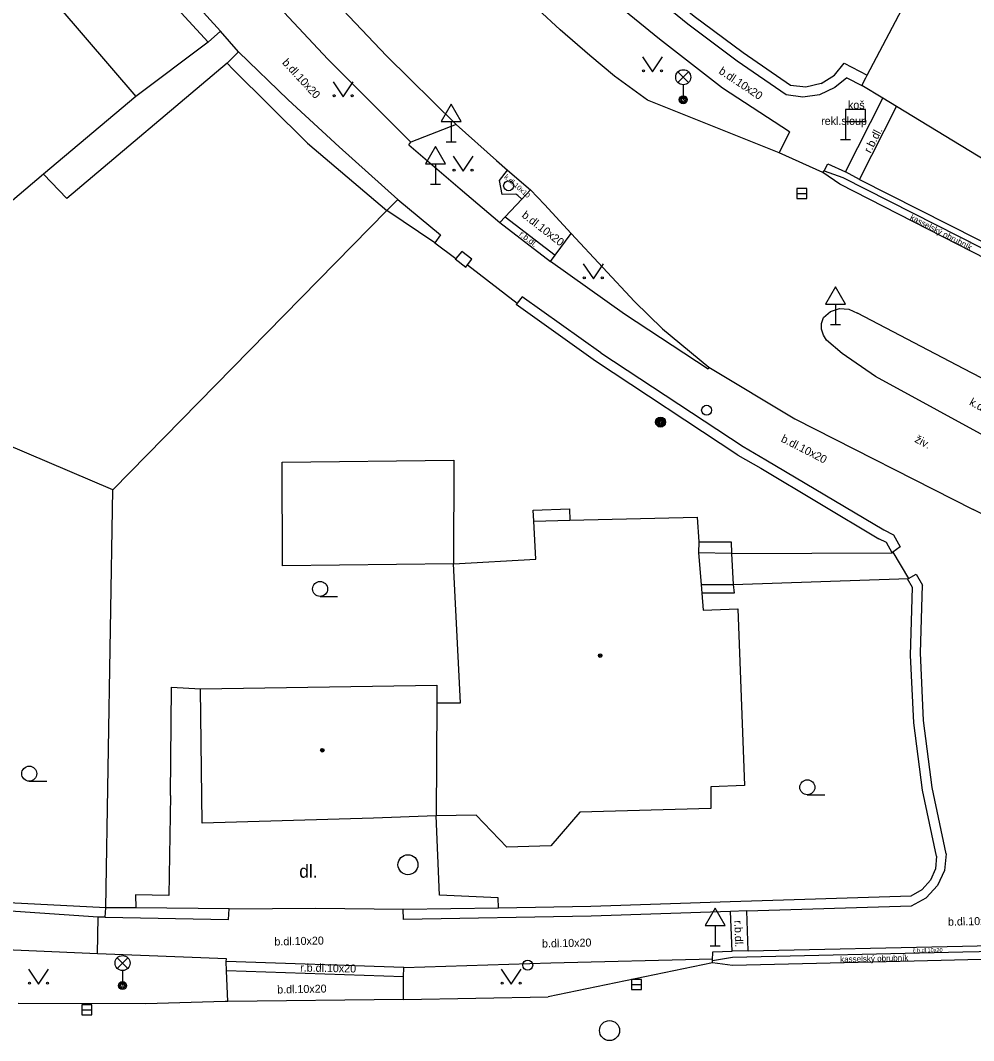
# Model space of a CAD drawing. Extents: x -600309 to -598967, y -1161267 to -1160292.
# Drawn here: x -599869.3 to -599821.6, y -1160619.7 to -1160568.7 of the extents above; entities that cross this region are included whole.
import ezdxf

# ---------------------------------------------------------------- set-up
doc = ezdxf.new("R2010")
doc.units = 0
for name, color, linetype in [('Level 10', 7, 'Continuous'), ('Level 11', 7, 'Continuous'), ('Level 25', 7, 'Continuous'), ('Level 27', 7, 'Continuous'), ('Level 28', 7, 'Continuous'), ('Level 33', 7, 'Continuous'), ('Level 34', 7, 'Continuous'), ('Level 36', 7, 'Continuous'), ('Level 39', 7, 'Continuous'), ('Level 40', 7, 'Continuous'), ('Level 42', 7, 'Continuous'), ('Level 5', 7, 'Continuous'), ('Level 51', 7, 'Continuous'), ('Level 7', 7, 'Continuous'), ('Level 8', 7, 'Continuous')]:
    doc.layers.add(name, color=color, linetype=linetype)

msp = doc.modelspace()

# ---------------------------------------------------------------- linework, layer by layer
at = {"layer": 'Level 10'}
for points in [[(-599853.91, -1160570.69), (-599857.06, -1160567.28), (-599857.57, -1160566.72), (-599861.91, -1160561.76), (-599865.24, -1160557.52)], [(-599840.81, -1160570.5), (-599842.3, -1160569.21), (-599843.42, -1160568.19), (-599843.75, -1160567.88)], [(-599831.36, -1160575.36), (-599837.94, -1160572.74), (-599839.58, -1160571.54), (-599840.81, -1160570.5)], [(-599847.49, -1160573.95), (-599849.76, -1160574.84), (-599853.91, -1160570.69)], [(-599847.49, -1160573.95), (-599845.47, -1160575.74)], [(-599829.18, -1160576.35), (-599831.36, -1160575.36)], [(-599845.47, -1160575.74), (-599844.92, -1160576.23), (-599843.78, -1160577.22), (-599843.08, -1160577.95), (-599841.74, -1160579.39), (-599838.59, -1160582.79), (-599837.18, -1160584.16), (-599834.87, -1160586.08), (-599830.58, -1160588.66)], [(-599820.25, -1160581.07), (-599828.32, -1160576.93), (-599829.18, -1160576.35)], [(-599829.15, -1160583.6), (-599828.79, -1160583.29), (-599828.35, -1160583.14), (-599827.88, -1160583.17), (-599827.45, -1160583.37)], [(-599828.99, -1160584.72), (-599829.15, -1160584.47), (-599829.24, -1160584.18), (-599829.24, -1160583.89), (-599829.15, -1160583.6)], [(-599811.45, -1160591.68), (-599816.8, -1160588.93), (-599822.13, -1160586.16), (-599827.45, -1160583.37)], [(-599812.39, -1160594.01), (-599820.39, -1160589.91), (-599826.54, -1160586.55), (-599828.21, -1160585.39), (-599828.99, -1160584.72)], [(-599830.58, -1160588.66), (-599821.67, -1160593.19)], [(-599813.62, -1160597.28), (-599814.28, -1160596.95), (-599821.67, -1160593.19)], [(-599804.7, -1160616.79), (-599815.53, -1160615.42), (-599816.55, -1160615.56), (-599824.61, -1160615.76), (-599833.69, -1160615.97), (-599834.68, -1160615.85), (-599842.9, -1160617.54)], [(-599850.12, -1160617.68), (-599858.9, -1160617.78), (-599859.03, -1160617.78), (-599863, -1160617.89), (-599869.37, -1160617.88)], [(-599850.12, -1160617.68), (-599842.9, -1160617.54)]]:
    msp.add_lwpolyline(points, dxfattribs=at)
at = {"layer": 'Level 11'}
for points in [[(-599863.46, -1160556.17), (-599859.08, -1160561.55), (-599855.9, -1160565.2), (-599853.77, -1160567.56), (-599850.97, -1160570.52), (-599847.49, -1160573.95)], [(-599830.84, -1160574.31), (-599834.18, -1160572.14), (-599837.34, -1160569.69), (-599840.544, -1160567.056), (-599841.61, -1160566.18)], [(-599859.88, -1160569.84), (-599863.5, -1160572.55)], [(-599858.93, -1160570.88), (-599866.95, -1160577.65), (-599868.1, -1160576.43)], [(-599819.04, -1160576.98), (-599825.5, -1160573.05), (-599826.17, -1160572.64), (-599827.2199, -1160572)], [(-599828.05, -1160576.32), (-599826.17, -1160572.64)], [(-599827.34, -1160576.7), (-599825.5, -1160573.05)], [(-599830.84, -1160574.31), (-599831.36, -1160575.36)], [(-599849.86, -1160574.97), (-599849.76, -1160574.84)], [(-599849.86, -1160574.97), (-599847.3, -1160577.16)], [(-599829.11, -1160576.26), (-599828.93, -1160575.91)], [(-599828.93, -1160575.91), (-599828.05, -1160576.32)], [(-599844.41, -1160577.5), (-599844.52, -1160577.43), (-599845.2, -1160577.44), (-599845.33, -1160576.74), (-599844.92, -1160576.23)], [(-599829.18, -1160576.35), (-599829.11, -1160576.26)], [(-599829.11, -1160576.26), (-599828.17, -1160576.59), (-599820.07, -1160580.72), (-599812.9, -1160584.4), (-599812.06, -1160584.95)], [(-599827.34, -1160576.7), (-599828.05, -1160576.32)], [(-599847.3, -1160577.16), (-599845.31, -1160578.85), (-599845.04, -1160578.56), (-599844.21, -1160577.68)], [(-599827.34, -1160576.7), (-599819.93, -1160580.44), (-599811.87, -1160584.58), (-599812.06, -1160584.95)], [(-599844.21, -1160577.68), (-599844.41, -1160577.5)], [(-599844.21, -1160577.68), (-599843.78, -1160577.22)], [(-599845.04, -1160578.56), (-599842.55, -1160580.48)], [(-599845.31, -1160578.85), (-599842.78, -1160580.8)], [(-599834.87, -1160586.08), (-599834.91, -1160586.18), (-599839.09, -1160583.43), (-599842.78, -1160580.8), (-599842.55, -1160580.48), (-599841.74, -1160579.39)], [(-599847.62, -1160595.9), (-599856.17, -1160596), (-599856.18, -1160590.82), (-599847.61, -1160590.73), (-599847.62, -1160595.9)], [(-599843.64, -1160593.23), (-599841.83, -1160593.1599)], [(-599843.61, -1160593.78), (-599843.64, -1160593.23)], [(-599841.83, -1160593.1599), (-599841.81, -1160593.73)], [(-599835.37, -1160594.8), (-599833.75, -1160594.81)], [(-599833.75, -1160594.81), (-599833.74, -1160595.38)], [(-599833.74, -1160595.38), (-599835.38, -1160595.36)], [(-599833.74, -1160595.38), (-599825.72, -1160595.35)], [(-599833.74, -1160595.38), (-599833.65, -1160596.94)], [(-599835.26, -1160596.93), (-599833.65, -1160596.94)], [(-599833.65, -1160596.94), (-599824.89, -1160596.63)], [(-599833.65, -1160596.94), (-599833.61, -1160597.37)], [(-599833.61, -1160597.37), (-599835.2199, -1160597.37)], [(-599861.76, -1160607.48), (-599861.72, -1160602.06), (-599860.26, -1160602.15)], [(-599861.76, -1160607.48), (-599861.85, -1160612.48), (-599863.52, -1160612.45), (-599863.49, -1160613.1)], [(-599845.37, -1160613.09), (-599845.4, -1160612.59), (-599848.32, -1160612.47), (-599848.49, -1160608.5)], [(-599832.91, -1160615.24), (-599833.71, -1160615.26), (-599833.78, -1160613.28)], [(-599832.91, -1160615.24), (-599832.98, -1160613.25)], [(-599865.41, -1160615.39), (-599865.38, -1160613.56)], [(-599832.91, -1160615.24), (-599822.2, -1160615.01), (-599815.55, -1160614.86), (-599815.52, -1160615.28)], [(-599858.97, -1160615.65), (-599865.41, -1160615.39), (-599872.67, -1160615.07)], [(-599834.68, -1160615.72), (-599833.68, -1160615.56), (-599822.18, -1160615.3), (-599816.52, -1160615.18), (-599815.52, -1160615.28)], [(-599834.68, -1160615.72), (-599834.67, -1160615.29), (-599833.71, -1160615.26)], [(-599858.9, -1160617.78), (-599858.96, -1160616.25), (-599858.98, -1160615.78), (-599858.97, -1160615.65)], [(-599850.1, -1160616.07), (-599858.98, -1160615.78)], [(-599850.12, -1160617.68), (-599850.13, -1160616.54), (-599850.1, -1160616.07), (-599842.77, -1160615.85)], [(-599842.77, -1160615.85), (-599834.68, -1160615.64)], [(-599834.68, -1160615.85), (-599834.68, -1160615.64)], [(-599850.13, -1160616.54), (-599858.96, -1160616.25)]]:
    msp.add_lwpolyline(points, dxfattribs=at)
at = {"layer": 'Level 25'}
for radius in [0.25, 0.2, 0.15, 0.1, 0.05]:
    msp.add_circle((-599837.28, -1160588.82), radius, dxfattribs=at)
at = {"layer": 'Level 27'}
for p, q in [((-599830.48, -1160577.4), (-599829.98, -1160577.4)), ((-599838.74, -1160616.93), (-599838.24, -1160616.93)), ((-599866.19, -1160618.2), (-599865.69, -1160618.2))]:
    msp.add_line(p, q, dxfattribs=at)
for points in [[(-599830.48, -1160577.65), (-599829.98, -1160577.65), (-599829.98, -1160577.15), (-599830.48, -1160577.15)], [(-599838.74, -1160617.18), (-599838.24, -1160617.18), (-599838.24, -1160616.68), (-599838.74, -1160616.68)], [(-599866.19, -1160618.45), (-599865.69, -1160618.45), (-599865.69, -1160617.95), (-599866.19, -1160617.95)]]:
    msp.add_lwpolyline(points, close=True, dxfattribs=at)
for centre in [(-599849.9, -1160610.94), (-599839.83, -1160619.23)]:
    msp.add_circle(centre, 0.5, dxfattribs=at)
at = {"layer": 'Level 28'}
for centre in [(-599844.87, -1160577.01), (-599834.98, -1160588.23), (-599843.92, -1160615.96)]:
    msp.add_circle(centre, 0.25, dxfattribs=at)
at = {"layer": 'Level 33'}
for p, q in [((-599836.415, -1160571.85), (-599835.885, -1160571.32)), ((-599836.415, -1160571.32), (-599835.885, -1160571.85)), ((-599836.15, -1160571.96), (-599836.15, -1160572.71)), ((-599864.425, -1160616.12), (-599863.895, -1160615.59)), ((-599864.425, -1160615.59), (-599863.895, -1160616.12)), ((-599864.16, -1160616.23), (-599864.16, -1160616.98))]:
    msp.add_line(p, q, dxfattribs=at)
for centre, radius in [((-599836.15, -1160571.585), 0.375), ((-599836.15, -1160572.71), 0.2), ((-599836.15, -1160572.71), 0.1445), ((-599836.15, -1160572.71), 0.0876), ((-599864.16, -1160615.855), 0.375), ((-599864.16, -1160616.98), 0.2), ((-599864.16, -1160616.98), 0.1445), ((-599864.16, -1160616.98), 0.0876)]:
    msp.add_circle(centre, radius, dxfattribs=at)
at = {"layer": 'Level 34'}
for p, q in [((-599847.75, -1160573.792), (-599847.75, -1160574.81)), ((-599828.05, -1160573.8), (-599828.05, -1160574.7)), ((-599848, -1160574.81), (-599847.5, -1160574.81)), ((-599828.3, -1160574.7), (-599827.8, -1160574.7)), ((-599848.53, -1160575.912), (-599848.53, -1160576.93)), ((-599848.78, -1160576.93), (-599848.28, -1160576.93)), ((-599828.55, -1160582.922), (-599828.55, -1160583.94)), ((-599828.8, -1160583.94), (-599828.3, -1160583.94)), ((-599834.55, -1160613.982), (-599834.55, -1160615)), ((-599834.8, -1160615), (-599834.3, -1160615))]:
    msp.add_line(p, q, dxfattribs=at)
for points in [[(-599848.25, -1160573.792), (-599847.25, -1160573.792), (-599847.75, -1160572.926)], [(-599828.05, -1160573.8), (-599827.05, -1160573.8), (-599827.05, -1160573.2), (-599828.05, -1160573.2)], [(-599849.03, -1160575.912), (-599848.03, -1160575.912), (-599848.53, -1160575.046)], [(-599829.05, -1160582.922), (-599828.05, -1160582.922), (-599828.55, -1160582.056)], [(-599835.05, -1160613.982), (-599834.05, -1160613.982), (-599834.55, -1160613.116)]]:
    msp.add_lwpolyline(points, close=True, dxfattribs=at)
at = {"layer": 'Level 36'}
for p, q in [((-599854.29, -1160597.5349), (-599853.415, -1160597.5349)), ((-599868.82, -1160606.765), (-599867.945, -1160606.765)), ((-599829.95, -1160607.445), (-599829.075, -1160607.445))]:
    msp.add_line(p, q, dxfattribs=at)
for points in [[(-599838.19, -1160570.57), (-599837.69, -1160571.32), (-599837.19, -1160570.57)], [(-599853.64, -1160571.81), (-599853.14, -1160572.56), (-599852.64, -1160571.81)], [(-599847.65, -1160575.53), (-599847.15, -1160576.28), (-599846.65, -1160575.53)], [(-599841.14, -1160580.91), (-599840.64, -1160581.66), (-599840.14, -1160580.91)], [(-599868.86, -1160616.16), (-599868.36, -1160616.91), (-599867.86, -1160616.16)], [(-599845.24, -1160616.16), (-599844.74, -1160616.91), (-599844.24, -1160616.16)]]:
    msp.add_lwpolyline(points, dxfattribs=at)
for centre, radius in [((-599838.1402, -1160571.2698), 0.05), ((-599837.2408, -1160571.2698), 0.05), ((-599853.5902, -1160572.5098), 0.05), ((-599852.6908, -1160572.5098), 0.05), ((-599847.6002, -1160576.2298), 0.05), ((-599846.7008, -1160576.2298), 0.05), ((-599841.0902, -1160581.6098), 0.05), ((-599840.1908, -1160581.6098), 0.05), ((-599854.2901, -1160597.1598), 0.375), ((-599868.8201, -1160606.3899), 0.375), ((-599829.9501, -1160607.0699), 0.375), ((-599868.8102, -1160616.8598), 0.05), ((-599867.9108, -1160616.8598), 0.05), ((-599845.1902, -1160616.8598), 0.05), ((-599844.2908, -1160616.8598), 0.05)]:
    msp.add_circle(centre, radius, dxfattribs=at)
at = {"layer": 'Level 39'}
for centre, radius in [((-599840.3, -1160600.49), 0.09), ((-599840.3, -1160600.49), 0.0398), ((-599854.18, -1160605.2199), 0.09), ((-599854.18, -1160605.2199), 0.0398)]:
    msp.add_circle(centre, radius, dxfattribs=at)
at = {"layer": 'Level 5'}
for points in [[(-599871.21, -1160563.57), (-599863.5, -1160572.55)], [(-599827.02, -1160571.61), (-599826.96, -1160571.49), (-599824.9099, -1160567.59)], [(-599827.2199, -1160572), (-599827.02, -1160571.61)], [(-599863.5, -1160572.55), (-599868.1, -1160576.43), (-599872.65, -1160580.28)], [(-599843.61, -1160593.78), (-599841.81, -1160593.73)], [(-599843.52, -1160595.67), (-599843.61, -1160593.78)], [(-599841.81, -1160593.73), (-599835.45, -1160593.58)], [(-599835.45, -1160593.58), (-599835.37, -1160594.8)], [(-599835.37, -1160594.8), (-599835.38, -1160595.36)], [(-599835.38, -1160595.36), (-599835.26, -1160596.93)], [(-599847.62, -1160595.9), (-599843.52, -1160595.67)], [(-599847.27, -1160602.85), (-599847.62, -1160595.9)], [(-599835.26, -1160596.93), (-599835.2199, -1160597.37)], [(-599835.2199, -1160597.37), (-599835.1599, -1160598.2199)], [(-599835.1599, -1160598.2199), (-599833.42, -1160598.1599)], [(-599833.42, -1160598.1599), (-599833.09, -1160606.99)], [(-599860.26, -1160602.15), (-599848.46, -1160601.9699)], [(-599860.18, -1160608.86), (-599860.26, -1160602.15)], [(-599848.46, -1160601.9699), (-599848.46, -1160602.85)], [(-599848.46, -1160602.85), (-599848.49, -1160608.5)], [(-599848.46, -1160602.85), (-599847.27, -1160602.85)], [(-599833.09, -1160606.99), (-599834.77, -1160607.05)], [(-599834.77, -1160607.05), (-599834.77, -1160608.13)], [(-599834.77, -1160608.13), (-599841.32, -1160608.31)], [(-599851.63, -1160608.61), (-599860.18, -1160608.86)], [(-599848.49, -1160608.5), (-599851.63, -1160608.61)], [(-599846.5, -1160608.4699), (-599848.49, -1160608.5)], [(-599844.9699, -1160610.07), (-599846.5, -1160608.4699)], [(-599841.32, -1160608.31), (-599842.76, -1160610)], [(-599842.76, -1160610), (-599844.9699, -1160610.07)]]:
    msp.add_lwpolyline(points, dxfattribs=at)
at = {"layer": 'Level 51'}
msp.add_lwpolyline([(-599864.64, -1160592.21), (-599890.32, -1160581.26)], dxfattribs=at)
at = {"layer": 'Level 7'}
for points in [[(-599859.26, -1160569.28), (-599864.04, -1160564.02), (-599868.02, -1160558.91), (-599868.08, -1160558.83)], [(-599831.01, -1160572.46), (-599833.45, -1160570.78), (-599835.92, -1160568.94), (-599839.636, -1160565.895), (-599839.74, -1160565.81), (-599839.42, -1160565.42)], [(-599830.79, -1160572), (-599833.16, -1160570.37), (-599835.61, -1160568.55), (-599839.24, -1160565.57), (-599839.42, -1160565.42)], [(-599862.2, -1160567.31), (-599859.88, -1160569.84)], [(-599859.26, -1160569.28), (-599859.88, -1160569.84)], [(-599858.37, -1160570.31), (-599858.93, -1160570.88)], [(-599850.4, -1160577.69), (-599853.34, -1160575.07), (-599855.88, -1160572.71), (-599858.37, -1160570.31)], [(-599858.93, -1160570.88), (-599858.65, -1160571.18), (-599854.92, -1160574.88), (-599850.95, -1160578.25)], [(-599828.6, -1160571.48), (-599828.11, -1160570.88)], [(-599828.11, -1160570.88), (-599826.96, -1160571.49)], [(-599829.26, -1160571.9), (-599828.6, -1160571.48)], [(-599829.26, -1160571.9), (-599830.02, -1160572.08), (-599830.79, -1160572)], [(-599827.98, -1160571.62), (-599828.58, -1160572.1), (-599829.34, -1160572.46)], [(-599827.98, -1160571.62), (-599827.22, -1160572)], [(-599829.34, -1160572.46), (-599830.17, -1160572.58), (-599831.01, -1160572.46)], [(-599850.95, -1160578.25), (-599850.4, -1160577.69)], [(-599850.4, -1160577.69), (-599848.28, -1160579.46), (-599848.56, -1160579.86)], [(-599850.95, -1160578.25), (-599864.64, -1160592.21)], [(-599848.56, -1160579.86), (-599850.95, -1160578.25)], [(-599847.51, -1160580.64), (-599847.54, -1160580.67)], [(-599847.54, -1160580.67), (-599847.01, -1160581.08)], [(-599847.21, -1160580.29), (-599847.51, -1160580.64)], [(-599846.71, -1160580.68), (-599847.21, -1160580.29)], [(-599846.93, -1160580.97), (-599846.71, -1160580.68)], [(-599847.01, -1160581.08), (-599846.93, -1160580.97)], [(-599844.19, -1160582.56), (-599844.44, -1160582.87), (-599844.5, -1160582.95)], [(-599840.26, -1160585.36), (-599844.19, -1160582.56)], [(-599833.42, -1160590.47), (-599840.54, -1160585.77), (-599844.5, -1160582.95)], [(-599840.26, -1160585.36), (-599833.16, -1160590.04), (-599832.02, -1160590.7), (-599826.13, -1160594.21), (-599825.64, -1160594.45), (-599825.31, -1160595.05), (-599825.68, -1160595.32), (-599825.72, -1160595.35)], [(-599833.42, -1160590.47), (-599832.27, -1160591.13), (-599826.37, -1160594.65)], [(-599865, -1160613.09), (-599864.64, -1160592.21)], [(-599826, -1160594.83), (-599826.37, -1160594.65)], [(-599825.72, -1160595.35), (-599826, -1160594.83)], [(-599824.95, -1160596.66), (-599824.89, -1160596.63), (-599824.51, -1160596.42)], [(-599824.51, -1160596.42), (-599824.19, -1160596.97)], [(-599824.7, -1160597.09), (-599824.95, -1160596.66)], [(-599823.01, -1160610.4), (-599823.71, -1160607.09), (-599824.14, -1160603.73), (-599824.3, -1160600.35), (-599824.19, -1160596.97)], [(-599823.49, -1160610.52), (-599824.2, -1160607.21), (-599824.63, -1160603.85), (-599824.8, -1160600.47), (-599824.7, -1160597.09)], [(-599823.49, -1160610.52), (-599823.55, -1160611.14), (-599823.8, -1160611.72), (-599824.21, -1160612.18)], [(-599823.01, -1160610.4), (-599823.1, -1160611.23), (-599823.44, -1160611.98), (-599824.01, -1160612.59)], [(-599865, -1160613.09), (-599885.11, -1160612.06)], [(-599824.76, -1160612.49), (-599824.21, -1160612.18)], [(-599840.76, -1160613.02), (-599833.8, -1160612.78), (-599824.76, -1160612.49)], [(-599824.74, -1160612.99), (-599824.01, -1160612.59)], [(-599865.02, -1160613.57), (-599865.38, -1160613.56), (-599872.92, -1160613.05)], [(-599865.02, -1160613.57), (-599865, -1160613.09)], [(-599858.83, -1160613.15), (-599863.49, -1160613.1), (-599865, -1160613.09)], [(-599858.86, -1160613.67), (-599858.83, -1160613.15)], [(-599850.14, -1160613.16), (-599845.37, -1160613.09), (-599840.76, -1160613.02)], [(-599840.75, -1160613.52), (-599850.13, -1160613.68), (-599850.14, -1160613.16)], [(-599832.98, -1160613.25), (-599833.78, -1160613.28), (-599840.75, -1160613.52)], [(-599832.98, -1160613.25), (-599824.74, -1160612.99)], [(-599865.02, -1160613.57), (-599858.86, -1160613.67)]]:
    msp.add_lwpolyline(points, dxfattribs=at)
at = {"layer": 'Level 8'}
for points in [[(-599858.37, -1160570.31), (-599859.26, -1160569.28)], [(-599848.56, -1160579.86), (-599847.51, -1160580.64)], [(-599846.93, -1160580.97), (-599844.44, -1160582.87)], [(-599825.68, -1160595.32), (-599824.89, -1160596.63)], [(-599858.83, -1160613.15), (-599854.5, -1160613.12), (-599850.14, -1160613.16)]]:
    msp.add_lwpolyline(points, dxfattribs=at)

# ---------------------------------------------------------------- texts
at = {"layer": 'Level 40'}
for s, height, rotation, p in [('b.dl.10x20', 0.4, 312.6734, (-599856.21, -1160570.88)), ('b.dl.10x20', 0.4, 326.37, (-599834.41, -1160571.37)), ('r.b.dl.', 0.4, 63, (-599826.79, -1160575.41)), ('k.dl.10x10', 0.25, 319.18, (-599845.12, -1160576.61)), ('b.dl.10x20', 0.4, 322.38, (-599844.25, -1160578.55)), ('kasselský obrubník', 0.3, 332.84, (-599824.85, -1160578.69)), ('r.b.dl.', 0.3, 322, (-599844.37, -1160579.48)), ('k.dl.20x20', 0.4, 331.35, (-599821.89, -1160587.94)), ('b.dl.10x20', 0.4, 332.89, (-599831.3, -1160589.78)), ('živ.', 0.4, 332.18, (-599824.62, -1160589.8)), ('r.b.dl.', 0.4, 272.02, (-599833.6, -1160613.73)), ('b.dl.10x20', 0.4, 1.23, (-599822.92, -1160613.99)), ('b.dl.10x20', 0.4, 1.23, (-599856.57, -1160614.98)), ('b.dl.10x20', 0.4, 1.23, (-599843.2, -1160615.08)), ('č.b.dl.10x20', 0.2, 1.23, (-599824.68, -1160615.33)), ('r.b.dl.10x20', 0.4, 358.99, (-599855.29, -1160616.28)), ('b.dl.10x20', 0.4, 1.23, (-599856.43, -1160617.38))]:
    msp.add_text(s, height=height, rotation=rotation, dxfattribs=at).set_placement(p)
msp.add_text('dl.', height=0.65, dxfattribs=at).set_placement((-599855.33, -1160611.59))
at = {"layer": 'Level 42'}
for s, p in [('koš', (-599827.92, -1160573.17)), ('rekl.sloup', (-599829.26, -1160573.97))]:
    msp.add_text(s, height=0.4, dxfattribs=at).set_placement(p)
msp.add_text('kasselský obrubník', height=0.3, rotation=1.32, dxfattribs=at).set_placement((-599828.31, -1160615.82))

doc.saveas('drawing.dxf')
